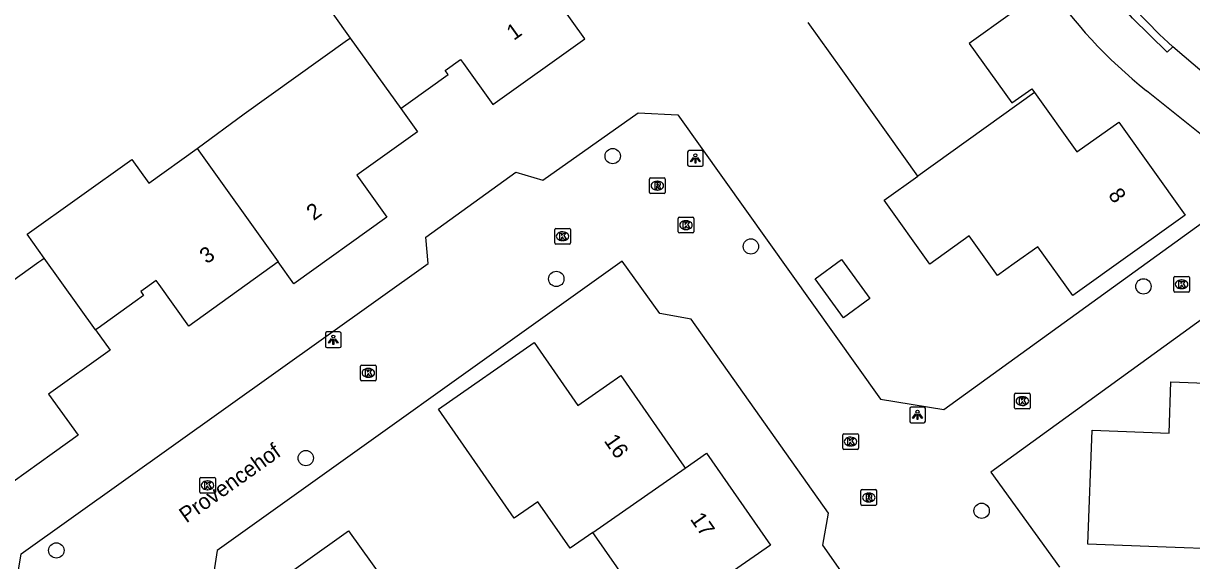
# Model space of a CAD drawing. Extents: x 158461 to 159795, y 387220 to 388672.
# Drawn here: x 159265.5 to 159340, y 387763.8 to 387798.1 of the extents above; entities that cross this region are included whole.
import ezdxf

# ---------------------------------------------------------------- set-up
doc = ezdxf.new("R2010")
doc.units = 0
for name, color, linetype in [('IMGEO_Boom', 7, 'Continuous'), ('IMGEO_Kolk', 7, 'Continuous'), ('IMGEO_Lichtpunt', 7, 'Continuous'), ('IMGEO_Openbare_ruimte_label', 7, 'Continuous'), ('IMGEO_Pand', 7, 'Continuous'), ('IMGEO_Pand_nummerreeks', 7, 'Continuous'), ('IMGEO_Rijbaan_lokaal_open', 7, 'Continuous'), ('IMGEO_Rioolput', 7, 'Continuous'), ('IMGEO_Voetpad_open', 7, 'Continuous')]:
    doc.layers.add(name, color=color, linetype=linetype)

msp = doc.modelspace()

# ---------------------------------------------------------------- linework, layer by layer
at = {"layer": 'IMGEO_Boom'}
for centre in [(159303.099, 387789.631), (159311.907, 387783.871), (159299.506, 387781.803), (159336.922, 387781.329), (159283.54, 387770.384), (159326.611, 387767.026), (159267.642, 387764.5)]:
    msp.add_circle(centre, 0.489, dxfattribs=at)
at = {"layer": 'IMGEO_Kolk'}
for p, q in [((159307.271, 387784.806), (159307.271, 387785.658)), ((159307.346, 387785.732), (159308.198, 387785.732)), ((159307.759, 387785.512), (159307.784, 387785.512)), ((159308.272, 387785.658), (159308.272, 387784.806)), ((159299.402, 387784.098), (159299.402, 387784.95)), ((159299.477, 387785.024), (159300.329, 387785.024)), ((159299.89, 387784.804), (159299.915, 387784.804)), ((159300.403, 387784.95), (159300.403, 387784.098)), ((159308.198, 387784.732), (159307.346, 387784.732)), ((159307.782, 387784.952), (159307.757, 387784.952)), ((159300.329, 387784.024), (159299.477, 387784.024)), ((159299.913, 387784.244), (159299.888, 387784.244)), ((159338.854, 387781.038), (159338.854, 387781.89)), ((159338.929, 387781.964), (159339.781, 387781.964)), ((159339.855, 387781.89), (159339.855, 387781.038)), ((159339.365, 387781.184), (159339.34, 387781.184)), ((159339.342, 387781.744), (159339.367, 387781.744)), ((159339.781, 387780.964), (159338.929, 387780.964)), ((159287.025, 387775.39), (159287.025, 387776.242)), ((159287.1, 387776.316), (159287.952, 387776.316)), ((159287.513, 387776.096), (159287.538, 387776.096)), ((159288.026, 387776.242), (159288.026, 387775.39)), ((159287.952, 387775.316), (159287.1, 387775.316)), ((159287.536, 387775.536), (159287.511, 387775.536)), ((159328.709, 387773.591), (159328.709, 387774.443)), ((159328.784, 387774.517), (159329.636, 387774.517)), ((159329.71, 387774.443), (159329.71, 387773.591)), ((159329.22, 387773.737), (159329.195, 387773.737)), ((159329.197, 387774.297), (159329.222, 387774.297)), ((159329.636, 387773.517), (159328.784, 387773.517)), ((159317.756, 387771.012), (159317.756, 387771.864)), ((159317.831, 387771.938), (159318.683, 387771.938)), ((159318.244, 387771.718), (159318.269, 387771.718)), ((159318.757, 387771.864), (159318.757, 387771.012)), ((159318.683, 387770.938), (159317.831, 387770.938)), ((159318.267, 387771.158), (159318.242, 387771.158)), ((159276.853, 387769.148), (159277.705, 387769.148)), ((159276.778, 387768.222), (159276.778, 387769.074)), ((159277.289, 387768.368), (159277.264, 387768.368)), ((159277.266, 387768.928), (159277.291, 387768.928)), ((159277.779, 387769.074), (159277.779, 387768.222)), ((159277.705, 387768.148), (159276.853, 387768.148))]:
    msp.add_line(p, q, dxfattribs=at)
for points in [[(159307.271, 387784.806), (159307.271, 387785.658)], [(159307.346, 387785.732), (159308.198, 387785.732)], [(159308.272, 387785.658), (159308.272, 387784.806)], [(159299.402, 387784.098), (159299.402, 387784.95)], [(159299.477, 387785.024), (159300.329, 387785.024)], [(159300.403, 387784.95), (159300.403, 387784.098)], [(159308.198, 387784.732), (159307.346, 387784.732)], [(159307.592, 387785.432), (159307.715, 387785.432), (159307.715, 387785.281), (159307.845, 387785.432), (159308.009, 387785.432), (159307.863, 387785.281), (159308.016, 387785.032), (159307.864, 387785.032), (159307.779, 387785.196), (159307.715, 387785.129), (159307.715, 387785.032), (159307.592, 387785.032), (159307.592, 387785.432)], [(159300.329, 387784.024), (159299.477, 387784.024)], [(159299.723, 387784.724), (159299.846, 387784.724), (159299.846, 387784.573), (159299.976, 387784.724), (159300.14, 387784.724), (159299.994, 387784.573), (159300.147, 387784.324), (159299.995, 387784.324), (159299.91, 387784.488), (159299.846, 387784.421), (159299.846, 387784.324), (159299.723, 387784.324), (159299.723, 387784.724)], [(159338.854, 387781.038), (159338.854, 387781.89)], [(159338.929, 387781.964), (159339.781, 387781.964)], [(159339.855, 387781.89), (159339.855, 387781.038)], [(159339.175, 387781.664), (159339.298, 387781.664), (159339.298, 387781.513), (159339.428, 387781.664), (159339.592, 387781.664), (159339.446, 387781.513), (159339.599, 387781.264), (159339.447, 387781.264), (159339.362, 387781.428), (159339.298, 387781.361), (159339.298, 387781.264), (159339.175, 387781.264), (159339.175, 387781.664)], [(159339.781, 387780.964), (159338.929, 387780.964)], [(159287.025, 387775.39), (159287.025, 387776.242)], [(159287.1, 387776.316), (159287.952, 387776.316)], [(159287.346, 387776.016), (159287.469, 387776.016), (159287.469, 387775.865), (159287.599, 387776.016), (159287.763, 387776.016), (159287.617, 387775.865), (159287.77, 387775.616), (159287.618, 387775.616), (159287.533, 387775.78), (159287.469, 387775.713), (159287.469, 387775.616), (159287.346, 387775.616), (159287.346, 387776.016)], [(159288.026, 387776.242), (159288.026, 387775.39)], [(159287.952, 387775.316), (159287.1, 387775.316)], [(159328.709, 387773.591), (159328.709, 387774.443)], [(159328.784, 387774.517), (159329.636, 387774.517)], [(159329.71, 387774.443), (159329.71, 387773.591)], [(159329.03, 387774.217), (159329.153, 387774.217), (159329.153, 387774.066), (159329.283, 387774.217), (159329.447, 387774.217), (159329.301, 387774.066), (159329.454, 387773.817), (159329.302, 387773.817), (159329.217, 387773.981), (159329.153, 387773.914), (159329.153, 387773.817), (159329.03, 387773.817), (159329.03, 387774.217)], [(159329.636, 387773.517), (159328.784, 387773.517)], [(159317.756, 387771.012), (159317.756, 387771.864)], [(159317.831, 387771.938), (159318.683, 387771.938)], [(159318.077, 387771.638), (159318.2, 387771.638), (159318.2, 387771.487), (159318.33, 387771.638), (159318.494, 387771.638), (159318.348, 387771.487), (159318.501, 387771.238), (159318.349, 387771.238), (159318.264, 387771.402), (159318.2, 387771.335), (159318.2, 387771.238), (159318.077, 387771.238), (159318.077, 387771.638)], [(159318.757, 387771.864), (159318.757, 387771.012)], [(159318.683, 387770.938), (159317.831, 387770.938)], [(159276.853, 387769.148), (159277.705, 387769.148)], [(159276.778, 387768.222), (159276.778, 387769.074)], [(159277.099, 387768.848), (159277.222, 387768.848), (159277.222, 387768.697), (159277.352, 387768.848), (159277.516, 387768.848), (159277.37, 387768.697), (159277.523, 387768.448), (159277.371, 387768.448), (159277.286, 387768.612), (159277.222, 387768.545), (159277.222, 387768.448), (159277.099, 387768.448), (159277.099, 387768.848)], [(159277.779, 387769.074), (159277.779, 387768.222)], [(159277.705, 387768.148), (159276.853, 387768.148)]]:
    msp.add_lwpolyline(points, dxfattribs=at)
for centre, start, end in [((159307.348, 387785.656), 91.55205, 178.44795), ((159307.348, 387785.656), 91.55205, 178.44795), ((159308.196, 387785.656), 1.55205, 88.44795), ((159308.196, 387785.656), 1.55205, 88.44795), ((159299.479, 387784.948), 91.55205, 178.44795), ((159299.479, 387784.948), 91.55205, 178.44795), ((159300.327, 387784.948), 1.55205, 88.44795), ((159300.327, 387784.948), 1.55205, 88.44795), ((159307.348, 387784.808), 181.55205, 268.44795), ((159307.348, 387784.808), 181.55205, 268.44795), ((159308.196, 387784.808), 271.55205, 358.44795), ((159308.196, 387784.808), 271.55205, 358.44795), ((159299.479, 387784.1), 181.55205, 268.44795), ((159299.479, 387784.1), 181.55205, 268.44795), ((159300.327, 387784.1), 271.55205, 358.44795), ((159300.327, 387784.1), 271.55205, 358.44795), ((159338.931, 387781.888), 91.55205, 178.44795), ((159338.931, 387781.888), 91.55205, 178.44795), ((159339.779, 387781.888), 1.55205, 88.44795), ((159339.779, 387781.888), 1.55205, 88.44795), ((159338.931, 387781.04), 181.55205, 268.44795), ((159338.931, 387781.04), 181.55205, 268.44795), ((159339.779, 387781.04), 271.55205, 358.44795), ((159339.779, 387781.04), 271.55205, 358.44795), ((159287.102, 387776.24), 91.55205, 178.44795), ((159287.102, 387776.24), 91.55205, 178.44795), ((159287.95, 387776.24), 1.55205, 88.44795), ((159287.95, 387776.24), 1.55205, 88.44795), ((159287.102, 387775.392), 181.55205, 268.44795), ((159287.102, 387775.392), 181.55205, 268.44795), ((159287.95, 387775.392), 271.55205, 358.44795), ((159287.95, 387775.392), 271.55205, 358.44795), ((159328.786, 387774.441), 91.55205, 178.44795), ((159328.786, 387774.441), 91.55205, 178.44795), ((159329.634, 387774.441), 1.55205, 88.44795), ((159329.634, 387774.441), 1.55205, 88.44795), ((159328.786, 387773.593), 181.55205, 268.44795), ((159328.786, 387773.593), 181.55205, 268.44795), ((159329.634, 387773.593), 271.55205, 358.44795), ((159329.634, 387773.593), 271.55205, 358.44795), ((159317.833, 387771.862), 91.55205, 178.44795), ((159317.833, 387771.862), 91.55205, 178.44795), ((159318.681, 387771.862), 1.55205, 88.44795), ((159318.681, 387771.862), 1.55205, 88.44795), ((159317.833, 387771.014), 181.55205, 268.44795), ((159317.833, 387771.014), 181.55205, 268.44795), ((159318.681, 387771.014), 271.55205, 358.44795), ((159318.681, 387771.014), 271.55205, 358.44795), ((159276.855, 387769.072), 91.55205, 178.44795), ((159276.855, 387769.072), 91.55205, 178.44795), ((159277.703, 387769.072), 1.55205, 88.44795), ((159277.703, 387769.072), 1.55205, 88.44795), ((159276.855, 387768.224), 181.55205, 268.44795), ((159276.855, 387768.224), 181.55205, 268.44795), ((159277.703, 387768.224), 271.55205, 358.44795), ((159277.703, 387768.224), 271.55205, 358.44795)]:
    msp.add_arc(centre, 0.0765, start, end, dxfattribs=at)
for centre, major_axis, ratio, start_param, end_param in [((159307.758, 387785.232), (-0.387, 0.002), 0.722429, 4.712389, 7.853982), ((159307.783, 387785.232), (-0.39, 0.002), 0.717154, 1.570796, 4.712389), ((159299.889, 387784.524), (-0.387, 0.002), 0.722429, 4.712389, 7.853982), ((159299.914, 387784.524), (-0.39, 0.002), 0.717154, 1.570796, 4.712389), ((159339.341, 387781.464), (-0.387, 0.002), 0.722429, 4.712389, 7.853982), ((159339.366, 387781.464), (-0.39, 0.002), 0.717154, 1.570796, 4.712389), ((159287.512, 387775.816), (-0.387, 0.002), 0.722429, 4.712389, 7.853982), ((159287.537, 387775.816), (-0.39, 0.002), 0.717154, 1.570796, 4.712389), ((159329.196, 387774.017), (-0.387, 0.002), 0.722429, 4.712389, 7.853982), ((159329.221, 387774.017), (-0.39, 0.002), 0.717154, 1.570796, 4.712389), ((159318.243, 387771.438), (-0.387, 0.002), 0.722429, 4.712389, 7.853982), ((159318.268, 387771.438), (-0.39, 0.002), 0.717154, 1.570796, 4.712389), ((159277.265, 387768.648), (-0.387, 0.002), 0.722429, 4.712389, 7.853982), ((159277.29, 387768.648), (-0.39, 0.002), 0.717154, 1.570796, 4.712389)]:
    msp.add_ellipse(centre, major_axis=major_axis, ratio=ratio, start_param=start_param, end_param=end_param, dxfattribs=at)
at = {"layer": 'IMGEO_Lichtpunt'}
for p, q in [((159308.774, 387789.982), (159307.966, 387789.982)), ((159308.774, 387789.982), (159307.966, 387789.982)), ((159307.872, 387789.887), (159307.872, 387789.08)), ((159307.872, 387789.887), (159307.872, 387789.08)), ((159308.868, 387789.08), (159308.868, 387789.887)), ((159308.868, 387789.08), (159308.868, 387789.887)), ((159307.966, 387788.986), (159308.774, 387788.986)), ((159307.966, 387788.986), (159308.774, 387788.986)), ((159284.796, 387778.332), (159284.796, 387777.525)), ((159284.796, 387778.332), (159284.796, 387777.525)), ((159285.698, 387778.427), (159284.89, 387778.427)), ((159285.698, 387778.427), (159284.89, 387778.427)), ((159285.792, 387777.525), (159285.792, 387778.332)), ((159285.792, 387777.525), (159285.792, 387778.332)), ((159284.89, 387777.431), (159285.698, 387777.431)), ((159284.89, 387777.431), (159285.698, 387777.431)), ((159322.931, 387773.636), (159322.123, 387773.636)), ((159322.931, 387773.636), (159322.123, 387773.636)), ((159322.029, 387773.541), (159322.029, 387772.734)), ((159322.029, 387773.541), (159322.029, 387772.734)), ((159323.025, 387772.734), (159323.025, 387773.541)), ((159323.025, 387772.734), (159323.025, 387773.541)), ((159322.123, 387772.64), (159322.931, 387772.64)), ((159322.123, 387772.64), (159322.931, 387772.64))]:
    msp.add_line(p, q, dxfattribs=at)
for points in [[(159308.246, 387789.551), (159308.285, 387789.523), (159308.097, 387789.261), (159308.059, 387789.288), (159308.246, 387789.551)], [(159308.348, 387789.503), (159308.395, 387789.503), (159308.395, 387789.181), (159308.348, 387789.181), (159308.348, 387789.503)], [(159308.458, 387789.523), (159308.496, 387789.55), (159308.683, 387789.288), (159308.644, 387789.26), (159308.458, 387789.523)], [(159285.17, 387777.996), (159285.209, 387777.968), (159285.021, 387777.706), (159284.983, 387777.733), (159285.17, 387777.996)], [(159285.272, 387777.948), (159285.319, 387777.948), (159285.319, 387777.626), (159285.272, 387777.626), (159285.272, 387777.948)], [(159285.382, 387777.968), (159285.42, 387777.995), (159285.607, 387777.733), (159285.568, 387777.705), (159285.382, 387777.968)], [(159322.403, 387773.205), (159322.442, 387773.177), (159322.254, 387772.915), (159322.216, 387772.942), (159322.403, 387773.205)], [(159322.505, 387773.157), (159322.552, 387773.157), (159322.552, 387772.835), (159322.505, 387772.835), (159322.505, 387773.157)], [(159322.615, 387773.177), (159322.653, 387773.204), (159322.84, 387772.942), (159322.801, 387772.914), (159322.615, 387773.177)]]:
    msp.add_lwpolyline(points, dxfattribs=at)
for centre in [(159308.371, 387789.685), (159285.295, 387778.13), (159322.528, 387773.339)]:
    msp.add_circle(centre, 0.0994, dxfattribs=at)
for centre, start, end in [((159307.966, 387789.887), 90, 180), ((159307.966, 387789.887), 90, 180), ((159308.774, 387789.887), 0, 90), ((159308.774, 387789.887), 0, 90), ((159307.966, 387789.08), 180, 270), ((159307.966, 387789.08), 180, 270), ((159308.774, 387789.08), 270, 0), ((159308.774, 387789.08), 270, 360), ((159284.89, 387778.332), 90, 180), ((159284.89, 387778.332), 90, 180), ((159285.698, 387778.332), 0, 90), ((159285.698, 387778.332), 0, 90), ((159284.89, 387777.525), 180, 270), ((159284.89, 387777.525), 180, 270), ((159285.698, 387777.525), 270, 0), ((159285.698, 387777.525), 270, 360), ((159322.123, 387773.541), 90, 180), ((159322.123, 387773.541), 90, 180), ((159322.931, 387773.541), 0, 90), ((159322.931, 387773.541), 0, 90), ((159322.123, 387772.734), 180, 270), ((159322.123, 387772.734), 180, 270), ((159322.931, 387772.734), 270, 0), ((159322.931, 387772.734), 270, 360)]:
    msp.add_arc(centre, 0.0946, start, end, dxfattribs=at)
at = {"layer": 'IMGEO_Pand'}
for points in [[(159289.589, 387792.674), (159289.757, 387792.795), (159290.06, 387793.012), (159292.607, 387794.836), (159292.431, 387795.081), (159293.407, 387795.78), (159293.583, 387795.535), (159295.461, 387792.912), (159301.326, 387797.111), (159296.204, 387804.265), (159293.112, 387802.051), (159292.034, 387803.555), (159288.371, 387800.933), (159286.073, 387804.142), (159282.951, 387801.907), (159285.255, 387798.702), (159286.368, 387797.154)], [(159324.331, 387804.416), (159328.436, 387798.679), (159325.82, 387796.807), (159328.532, 387793.016), (159329.803, 387793.926), (159329.98, 387793.678)], [(159322.548, 387788.361), (159317.652, 387795.205), (159315.556, 387798.136)], [(159276.615, 387790.119), (159279.61, 387792.316), (159286.201, 387797.035), (159286.368, 387797.154)], [(159286.368, 387797.154), (159289.589, 387792.674)], [(159329.98, 387793.678), (159332.686, 387789.896), (159335.347, 387791.8), (159339.587, 387785.873), (159332.418, 387780.745), (159330.19, 387783.859), (159328.69, 387782.786), (159327.633, 387782.03), (159325.825, 387784.557), (159323.303, 387782.754), (159320.394, 387786.82), (159322.548, 387788.361)], [(159329.98, 387793.678), (159322.548, 387788.361)], [(159289.589, 387792.674), (159290.663, 387791.18), (159286.794, 387788.409), (159288.711, 387785.732), (159282.781, 387781.487), (159281.783, 387782.884)], [(159266.872, 387783.136), (159265.789, 387784.648), (159272.447, 387789.415), (159273.527, 387787.907), (159276.615, 387790.119)], [(159276.615, 387790.119), (159281.783, 387782.884)], [(159256.039, 387777.651), (159257.872, 387778.963), (159259.783, 387778.665), (159260.069, 387778.265), (159266.524, 387782.887), (159266.717, 387783.025), (159266.872, 387783.136)], [(159270.148, 387778.56), (159266.872, 387783.136)], [(159281.783, 387782.884), (159276.084, 387778.803), (159274.187, 387781.452), (159274.012, 387781.696), (159273.029, 387780.992), (159273.204, 387780.748), (159272.659, 387780.358), (159270.681, 387778.941), (159270.305, 387778.672), (159270.148, 387778.56)], [(159317.689, 387783.037), (159319.489, 387780.55), (159317.8, 387779.329), (159316.001, 387781.815), (159317.689, 387783.037)], [(159270.148, 387778.56), (159271.07, 387777.272), (159267.148, 387774.464), (159269.026, 387771.842), (159263.203, 387767.673), (159262.251, 387769.009)], [(159301.83, 387765.648), (159300.384, 387764.641), (159298.324, 387767.597), (159296.827, 387766.554), (159294.846, 387769.397), (159291.987, 387773.499), (159298.088, 387777.751), (159300.881, 387773.742), (159303.609, 387775.644), (159307.631, 387769.872), (159307.717, 387769.748)], [(159345.712, 387768.073), (159345.645, 387766.289), (159341.898, 387766.43), (159341.829, 387764.585), (159338.382, 387764.715), (159333.385, 387764.903), (159333.658, 387772.167), (159338.556, 387771.983), (159338.679, 387775.243), (159345.826, 387774.974), (159345.973, 387774.968)], [(159307.717, 387769.748), (159309.072, 387770.692), (159313.152, 387764.837), (159310.526, 387763.007), (159313.393, 387758.893), (159307.37, 387754.696), (159304.511, 387758.799), (159302.592, 387761.553), (159304, 387762.534), (159301.945, 387765.484), (159301.83, 387765.648)], [(159301.83, 387765.648), (159307.717, 387769.748)], [(159281.618, 387751.562), (159278.418, 387756.035), (159282.284, 387758.804), (159280.344, 387761.512), (159286.26, 387765.75), (159289.171, 387761.686), (159291.424, 387758.541), (159288.295, 387756.3), (159289.366, 387754.805), (159282.735, 387750)]]:
    msp.add_lwpolyline(points, dxfattribs=at)
at = {"layer": 'IMGEO_Rijbaan_lokaal_open'}
for points in [[(159346.585, 387790.343), (159340.82, 387794.884), (159338.791, 387796.603)], [(159232.039, 387749.261), (159236.184, 387743.412), (159238.603, 387745.147), (159240.605, 387744.76), (159247.948, 387750), (159265.053, 387762.206), (159265.409, 387764.288), (159291.33, 387782.791), (159291.199, 387784.46), (159296.92, 387788.616), (159298.653, 387788.087), (159304.712, 387792.385), (159307.252, 387792.251), (159320.165, 387774.132), (159324.208, 387773.477), (159343.063, 387787.123), (159343.181, 387788.954)], [(159318.776, 387761.573), (159316.496, 387764.838), (159316.853, 387766.88), (159308.106, 387779.246), (159306.094, 387779.593), (159303.704, 387782.928), (159277.893, 387764.497), (159277.605, 387762.555)], [(159342.993, 387780.933), (159327.192, 387769.485), (159331.581, 387763.432)]]:
    msp.add_lwpolyline(points, dxfattribs=at)
msp.add_arc((159363.833, 387824.128), 37.212, 218.26068, 227.70467, dxfattribs=at)
at = {"layer": 'IMGEO_Rioolput'}
for p, q in [((159305.443, 387787.318), (159305.443, 387788.17)), ((159305.518, 387788.244), (159306.37, 387788.244)), ((159305.931, 387788.024), (159305.956, 387788.024)), ((159306.444, 387788.17), (159306.444, 387787.318)), ((159306.37, 387787.244), (159305.518, 387787.244)), ((159305.954, 387787.464), (159305.929, 387787.464)), ((159318.996, 387768.374), (159319.848, 387768.374)), ((159318.921, 387767.448), (159318.921, 387768.3)), ((159319.409, 387768.154), (159319.434, 387768.154)), ((159319.922, 387768.3), (159319.922, 387767.448)), ((159319.848, 387767.374), (159318.996, 387767.374)), ((159319.432, 387767.594), (159319.407, 387767.594))]:
    msp.add_line(p, q, dxfattribs=at)
for points in [[(159305.443, 387787.318), (159305.443, 387788.17)], [(159305.518, 387788.244), (159306.37, 387788.244)], [(159306.032, 387787.942), (159305.78, 387787.944), (159305.78, 387787.544)], [(159305.78, 387787.544), (159305.904, 387787.544), (159305.904, 387787.706), (159305.915, 387787.706)], [(159305.958, 387787.863), (159305.904, 387787.863), (159305.904, 387787.782)], [(159305.904, 387787.782), (159305.956, 387787.782)], [(159306.444, 387788.17), (159306.444, 387787.318)], [(159306.37, 387787.244), (159305.518, 387787.244)], [(159305.962, 387787.677), (159306.033, 387787.544), (159306.173, 387787.544), (159306.108, 387787.67)], [(159318.996, 387768.374), (159319.848, 387768.374)], [(159318.921, 387767.448), (159318.921, 387768.3)], [(159319.51, 387768.072), (159319.258, 387768.074), (159319.258, 387767.674)], [(159319.258, 387767.674), (159319.382, 387767.674), (159319.382, 387767.836), (159319.393, 387767.836)], [(159319.436, 387767.993), (159319.382, 387767.993), (159319.382, 387767.912)], [(159319.382, 387767.912), (159319.434, 387767.912)], [(159319.44, 387767.807), (159319.511, 387767.674), (159319.651, 387767.674), (159319.586, 387767.8)], [(159319.922, 387768.3), (159319.922, 387767.448)], [(159319.848, 387767.374), (159318.996, 387767.374)]]:
    msp.add_lwpolyline(points, dxfattribs=at)
for centre, radius, start, end in [((159305.52, 387788.168), 0.0765, 91.55205, 178.44795), ((159305.52, 387788.168), 0.0765, 91.55205, 178.44795), ((159305.914, 387787.653), 0.0533, 26.02933, 88.69889), ((159305.94, 387787.971), 0.19, 274.7715, 282.96867), ((159305.964, 387787.767), 0.0964, 77.00612, 93.18647), ((159305.978, 387787.824), 0.0378, 276.66336, 79.67722), ((159306.031, 387787.832), 0.109, 350.36119, 89.41601), ((159306.029, 387787.832), 0.112, 277.58423, 350.98172), ((159306.013, 387787.617), 0.108, 29.51342, 73.79051), ((159306.368, 387788.168), 0.0765, 1.55205, 88.44795), ((159306.368, 387788.168), 0.0765, 1.55205, 88.44795), ((159305.52, 387787.32), 0.0765, 181.55205, 268.44795), ((159305.52, 387787.32), 0.0765, 181.55205, 268.44795), ((159306.368, 387787.32), 0.0765, 271.55205, 358.44795), ((159306.368, 387787.32), 0.0765, 271.55205, 358.44795), ((159318.998, 387768.298), 0.0765, 91.55205, 178.44795), ((159318.998, 387768.298), 0.0765, 91.55205, 178.44795), ((159319.846, 387768.298), 0.0765, 1.55205, 88.44795), ((159319.846, 387768.298), 0.0765, 1.55205, 88.44795), ((159319.392, 387767.783), 0.0533, 26.02933, 88.69889), ((159319.418, 387768.101), 0.19, 274.7715, 282.96867), ((159319.442, 387767.897), 0.0964, 77.00612, 93.18647), ((159319.456, 387767.954), 0.0378, 276.66336, 79.67722), ((159319.509, 387767.962), 0.109, 350.36119, 89.41601), ((159319.507, 387767.962), 0.112, 277.58423, 350.98172), ((159319.491, 387767.747), 0.108, 29.51342, 73.79051), ((159318.998, 387767.45), 0.0765, 181.55205, 268.44795), ((159318.998, 387767.45), 0.0765, 181.55205, 268.44795), ((159319.846, 387767.45), 0.0765, 271.55205, 358.44795), ((159319.846, 387767.45), 0.0765, 271.55205, 358.44795)]:
    msp.add_arc(centre, radius, start, end, dxfattribs=at)
for centre, major_axis, ratio, start_param, end_param in [((159305.93, 387787.744), (-0.387, 0.002), 0.722429, 4.712389, 7.853982), ((159305.955, 387787.744), (-0.39, 0.002), 0.717154, 1.570796, 4.712389), ((159319.408, 387767.874), (-0.387, 0.002), 0.722429, 4.712389, 7.853982), ((159319.433, 387767.874), (-0.39, 0.002), 0.717154, 1.570796, 4.712389)]:
    msp.add_ellipse(centre, major_axis=major_axis, ratio=ratio, start_param=start_param, end_param=end_param, dxfattribs=at)
at = {"layer": 'IMGEO_Voetpad_open'}
for points in [[(159338.791, 387796.603), (159338.427, 387796.259), (159336.232, 387798.431), (159334.222, 387800.775), (159334.614, 387801.085)], [(159343.181, 387788.954), (159337.122, 387793.797)]]:
    msp.add_lwpolyline(points, dxfattribs=at)
msp.add_arc((159357.037, 387818.75), 31.926, 214.21917, 231.40599, dxfattribs=at)

# ---------------------------------------------------------------- texts
at = {"layer": 'IMGEO_Openbare_ruimte_label'}
msp.add_text('Provencehof', height=1, rotation=35.5177, dxfattribs=at).set_placement((159275.927, 387766.214))
at = {"layer": 'IMGEO_Pand_nummerreeks'}
for s, rotation, p in [('1', 35.59787, (159296.795, 387796.966)), ('8', 305.57881, (159334.641, 387787.148)), ('2', 35.59787, (159284.04, 387785.487)), ('3', 35.6036, (159277.229, 387782.721)), ('16', 304.87, (159302.509, 387771.487)), ('17', 304.87, (159308.001, 387766.494))]:
    msp.add_text(s, height=1, rotation=rotation, dxfattribs=at).set_placement(p)

doc.saveas('drawing.dxf')
